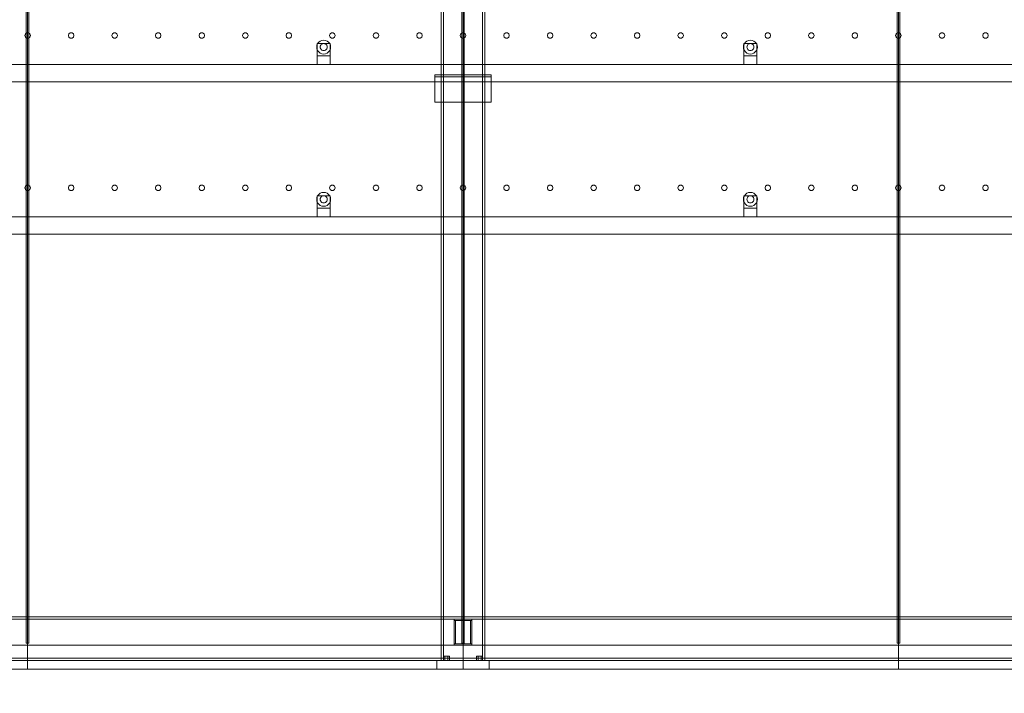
# Model space of a CAD drawing. Header units: millimetres. Extents: x -2233 to 61924, y -68080 to 6847.
# Tile 954 of 1022: x 51443 to 53704, y -55 to 1493. Entities that reach past the tile are written whole.
import ezdxf

# ---------------------------------------------------------------- set-up
doc = ezdxf.new("R2010")
doc.units = ezdxf.units.MM
for name, color, linetype, lineweight in [('COTAS_O', 1, 'Continuous', 0), ('COTAS_P', 1, 'Continuous', 0), ('lateral_secador', 7, 'Continuous', 0)]:
    doc.layers.add(name, color=color, linetype=linetype, lineweight=lineweight)
doc.dimstyles.new('R19_100', dxfattribs={"dimtxt": 250, "dimasz": 150, "dimexe": 150, "dimexo": 80, "dimgap": 100, "dimtad": 1, "dimtih": 1, "dimtoh": 1, "dimdsep": 46, "dimcen": 0.09, "dimadec": 0, "dimazin": 0, "dimtfac": 1, "dimtdec": 4, "dimtofl": 0, "dimtmove": 0, "dimatfit": 3, "dimfxl": 1, "dimtolj": 1, "dimtzin": 0, "dimarcsym": 0})

# ---------------------------------------------------------------- blocks, each defined once
blk = doc.blocks.new('DIM_R27_29')
at = {"layer": 'COTAS_O'}
for p, q in [((40461.1, 0), (40461.1, -900)), ((60461.1, 0), (60461.1, -900)), ((40461.1, -900), (40611.1, -855)), ((60461.1, -900), (60311.1, -855)), ((40461.1, -900), (60461.1, -900)), ((40461.1, -900), (40611.1, -945)), ((60461.1, -900), (60311.1, -945))]:
    blk.add_line(p, q, dxfattribs=at)
blk.add_text('20000 O', height=250, dxfattribs=at).set_placement((50461.1, -800))
blk = doc.blocks.new('DIM_R27_33')
at = {"layer": 'COTAS_P'}
for p, q in [((857.9, 0), (857.9, -2500)), ((61924.1, 0), (61924.1, -2500)), ((857.9, -2500), (1007.9, -2455)), ((61924.1, -2500), (61774.1, -2455)), ((857.9, -2500), (61924.1, -2500)), ((857.9, -2500), (1007.9, -2545)), ((61924.1, -2500), (61774.1, -2545))]:
    blk.add_line(p, q, dxfattribs=at)
blk.add_text('61066.24 P', height=250, dxfattribs=at).set_placement((31391, -2400))

msp = doc.modelspace()

# ---------------------------------------------------------------- linework, layer by layer
at = {"layer": 'lateral_secador'}
for p, q in [((51458.134, 2925), (51458.134, 60)), ((51461.134, 0), (51461.134, 2925)), ((51464.134, 60), (51464.134, 2925)), ((52411.134, 2925), (52411.134, 20)), ((52416.134, 20), (52416.134, 2925)), ((52458.134, 2925), (52458.134, 60)), ((52461.134, 0), (52461.134, 2925)), ((52464.134, 60), (52464.134, 2925)), ((52506.134, 2925), (52506.134, 20)), ((52511.134, 20), (52511.134, 2925)), ((53458.134, 2925), (53458.134, 60)), ((53461.134, 0), (53461.134, 2925)), ((53464.134, 60), (53464.134, 2925)), ((51455.997, 1460.082), (51454.784, 1456.35)), ((51454.784, 1456.35), (51455.997, 1452.618)), ((51459.172, 1462.389), (51455.997, 1460.082)), ((51455.997, 1452.618), (51459.172, 1450.311)), ((51463.096, 1462.389), (51459.172, 1462.389)), ((51459.172, 1450.311), (51463.096, 1450.311)), ((51466.271, 1460.082), (51463.096, 1462.389)), ((51463.096, 1450.311), (51466.271, 1452.618)), ((51467.484, 1456.35), (51466.271, 1460.082)), ((51466.271, 1452.618), (51467.484, 1456.35)), ((51555.997, 1460.082), (51554.784, 1456.35)), ((51554.784, 1456.35), (51555.997, 1452.618)), ((51559.172, 1462.389), (51555.997, 1460.082)), ((51555.997, 1452.618), (51559.172, 1450.311)), ((51563.096, 1462.389), (51559.172, 1462.389)), ((51559.172, 1450.311), (51563.096, 1450.311)), ((51566.271, 1460.082), (51563.096, 1462.389)), ((51563.096, 1450.311), (51566.271, 1452.618)), ((51567.484, 1456.35), (51566.271, 1460.082)), ((51566.271, 1452.618), (51567.484, 1456.35)), ((51655.997, 1460.082), (51654.784, 1456.35)), ((51654.784, 1456.35), (51655.997, 1452.618)), ((51659.172, 1462.389), (51655.997, 1460.082)), ((51655.997, 1452.618), (51659.172, 1450.311)), ((51663.096, 1462.389), (51659.172, 1462.389)), ((51659.172, 1450.311), (51663.096, 1450.311)), ((51666.271, 1460.082), (51663.096, 1462.389)), ((51663.096, 1450.311), (51666.271, 1452.618)), ((51667.484, 1456.35), (51666.271, 1460.082)), ((51666.271, 1452.618), (51667.484, 1456.35)), ((51755.997, 1460.082), (51754.784, 1456.35)), ((51754.784, 1456.35), (51755.997, 1452.618)), ((51759.172, 1462.389), (51755.997, 1460.082)), ((51755.997, 1452.618), (51759.172, 1450.311)), ((51763.096, 1462.389), (51759.172, 1462.389)), ((51759.172, 1450.311), (51763.096, 1450.311)), ((51766.271, 1460.082), (51763.096, 1462.389)), ((51763.096, 1450.311), (51766.271, 1452.618)), ((51767.484, 1456.35), (51766.271, 1460.082)), ((51766.271, 1452.618), (51767.484, 1456.35)), ((51855.997, 1460.082), (51854.784, 1456.35)), ((51854.784, 1456.35), (51855.997, 1452.618)), ((51859.172, 1462.389), (51855.997, 1460.082)), ((51855.997, 1452.618), (51859.172, 1450.311)), ((51863.096, 1462.389), (51859.172, 1462.389)), ((51859.172, 1450.311), (51863.096, 1450.311)), ((51866.271, 1460.082), (51863.096, 1462.389)), ((51863.096, 1450.311), (51866.271, 1452.618)), ((51867.484, 1456.35), (51866.271, 1460.082)), ((51866.271, 1452.618), (51867.484, 1456.35)), ((51955.997, 1460.082), (51954.784, 1456.35)), ((51954.784, 1456.35), (51955.997, 1452.618)), ((51959.172, 1462.389), (51955.997, 1460.082)), ((51955.997, 1452.618), (51959.172, 1450.311)), ((51963.096, 1462.389), (51959.172, 1462.389)), ((51959.172, 1450.311), (51963.096, 1450.311)), ((51966.271, 1460.082), (51963.096, 1462.389)), ((51963.096, 1450.311), (51966.271, 1452.618)), ((51967.484, 1456.35), (51966.271, 1460.082)), ((51966.271, 1452.618), (51967.484, 1456.35)), ((52055.997, 1460.082), (52054.784, 1456.35)), ((52054.784, 1456.35), (52055.997, 1452.618)), ((52059.172, 1462.389), (52055.997, 1460.082)), ((52055.997, 1452.618), (52059.172, 1450.311)), ((52063.096, 1462.389), (52059.172, 1462.389)), ((52059.172, 1450.311), (52063.096, 1450.311)), ((52066.271, 1460.082), (52063.096, 1462.389)), ((52063.096, 1450.311), (52066.271, 1452.618)), ((52067.484, 1456.35), (52066.271, 1460.082)), ((52066.271, 1452.618), (52067.484, 1456.35)), ((52155.997, 1460.082), (52154.784, 1456.35)), ((52154.784, 1456.35), (52155.997, 1452.618)), ((52159.172, 1462.389), (52155.997, 1460.082)), ((52155.997, 1452.618), (52159.172, 1450.311)), ((52163.096, 1462.389), (52159.172, 1462.389)), ((52159.172, 1450.311), (52163.096, 1450.311)), ((52166.271, 1460.082), (52163.096, 1462.389)), ((52163.096, 1450.311), (52166.271, 1452.618)), ((52167.484, 1456.35), (52166.271, 1460.082)), ((52166.271, 1452.618), (52167.484, 1456.35)), ((52255.997, 1460.082), (52254.784, 1456.35)), ((52254.784, 1456.35), (52255.997, 1452.618)), ((52259.172, 1462.389), (52255.997, 1460.082)), ((52255.997, 1452.618), (52259.172, 1450.311)), ((52263.096, 1462.389), (52259.172, 1462.389)), ((52259.172, 1450.311), (52263.096, 1450.311)), ((52266.271, 1460.082), (52263.096, 1462.389)), ((52263.096, 1450.311), (52266.271, 1452.618)), ((52267.484, 1456.35), (52266.271, 1460.082)), ((52266.271, 1452.618), (52267.484, 1456.35)), ((52355.997, 1460.082), (52354.784, 1456.35)), ((52354.784, 1456.35), (52355.997, 1452.618)), ((52359.172, 1462.389), (52355.997, 1460.082)), ((52355.997, 1452.618), (52359.172, 1450.311)), ((52363.096, 1462.389), (52359.172, 1462.389)), ((52359.172, 1450.311), (52363.096, 1450.311)), ((52366.271, 1460.082), (52363.096, 1462.389)), ((52363.096, 1450.311), (52366.271, 1452.618)), ((52367.484, 1456.35), (52366.271, 1460.082)), ((52366.271, 1452.618), (52367.484, 1456.35)), ((52455.997, 1460.082), (52454.784, 1456.35)), ((52454.784, 1456.35), (52455.997, 1452.618)), ((52459.172, 1462.389), (52455.997, 1460.082)), ((52455.997, 1452.618), (52459.172, 1450.311)), ((52463.096, 1462.389), (52459.172, 1462.389)), ((52459.172, 1450.311), (52463.096, 1450.311)), ((52466.271, 1460.082), (52463.096, 1462.389)), ((52463.096, 1450.311), (52466.271, 1452.618)), ((52467.484, 1456.35), (52466.271, 1460.082)), ((52466.271, 1452.618), (52467.484, 1456.35)), ((52555.997, 1460.082), (52554.784, 1456.35)), ((52554.784, 1456.35), (52555.997, 1452.618)), ((52559.172, 1462.389), (52555.997, 1460.082)), ((52555.997, 1452.618), (52559.172, 1450.311)), ((52563.096, 1462.389), (52559.172, 1462.389)), ((52559.172, 1450.311), (52563.096, 1450.311)), ((52566.271, 1460.082), (52563.096, 1462.389)), ((52563.096, 1450.311), (52566.271, 1452.618)), ((52567.484, 1456.35), (52566.271, 1460.082)), ((52566.271, 1452.618), (52567.484, 1456.35)), ((52655.997, 1460.082), (52654.784, 1456.35)), ((52654.784, 1456.35), (52655.997, 1452.618)), ((52659.172, 1462.389), (52655.997, 1460.082)), ((52655.997, 1452.618), (52659.172, 1450.311)), ((52663.096, 1462.389), (52659.172, 1462.389)), ((52659.172, 1450.311), (52663.096, 1450.311)), ((52666.271, 1460.082), (52663.096, 1462.389)), ((52663.096, 1450.311), (52666.271, 1452.618)), ((52667.484, 1456.35), (52666.271, 1460.082)), ((52666.271, 1452.618), (52667.484, 1456.35)), ((52755.997, 1460.082), (52754.784, 1456.35)), ((52754.784, 1456.35), (52755.997, 1452.618)), ((52759.172, 1462.389), (52755.997, 1460.082)), ((52755.997, 1452.618), (52759.172, 1450.311)), ((52763.096, 1462.389), (52759.172, 1462.389)), ((52759.172, 1450.311), (52763.096, 1450.311)), ((52766.271, 1460.082), (52763.096, 1462.389)), ((52763.096, 1450.311), (52766.271, 1452.618)), ((52767.484, 1456.35), (52766.271, 1460.082)), ((52766.271, 1452.618), (52767.484, 1456.35)), ((52855.997, 1460.082), (52854.784, 1456.35)), ((52854.784, 1456.35), (52855.997, 1452.618)), ((52859.172, 1462.389), (52855.997, 1460.082)), ((52855.997, 1452.618), (52859.172, 1450.311)), ((52863.096, 1462.389), (52859.172, 1462.389)), ((52859.172, 1450.311), (52863.096, 1450.311)), ((52866.271, 1460.082), (52863.096, 1462.389)), ((52863.096, 1450.311), (52866.271, 1452.618)), ((52867.484, 1456.35), (52866.271, 1460.082)), ((52866.271, 1452.618), (52867.484, 1456.35)), ((52955.997, 1460.082), (52954.784, 1456.35)), ((52954.784, 1456.35), (52955.997, 1452.618)), ((52959.172, 1462.389), (52955.997, 1460.082)), ((52955.997, 1452.618), (52959.172, 1450.311)), ((52963.096, 1462.389), (52959.172, 1462.389)), ((52959.172, 1450.311), (52963.096, 1450.311)), ((52966.271, 1460.082), (52963.096, 1462.389)), ((52963.096, 1450.311), (52966.271, 1452.618)), ((52967.484, 1456.35), (52966.271, 1460.082)), ((52966.271, 1452.618), (52967.484, 1456.35)), ((53055.997, 1460.082), (53054.784, 1456.35)), ((53054.784, 1456.35), (53055.997, 1452.618)), ((53059.172, 1462.389), (53055.997, 1460.082)), ((53055.997, 1452.618), (53059.172, 1450.311)), ((53063.096, 1462.389), (53059.172, 1462.389)), ((53059.172, 1450.311), (53063.096, 1450.311)), ((53066.271, 1460.082), (53063.096, 1462.389)), ((53063.096, 1450.311), (53066.271, 1452.618)), ((53067.484, 1456.35), (53066.271, 1460.082)), ((53066.271, 1452.618), (53067.484, 1456.35)), ((53155.997, 1460.082), (53154.784, 1456.35)), ((53154.784, 1456.35), (53155.997, 1452.618)), ((53159.172, 1462.389), (53155.997, 1460.082)), ((53155.997, 1452.618), (53159.172, 1450.311)), ((53163.096, 1462.389), (53159.172, 1462.389)), ((53159.172, 1450.311), (53163.096, 1450.311)), ((53166.271, 1460.082), (53163.096, 1462.389)), ((53163.096, 1450.311), (53166.271, 1452.618)), ((53167.484, 1456.35), (53166.271, 1460.082)), ((53166.271, 1452.618), (53167.484, 1456.35)), ((53255.997, 1460.082), (53254.784, 1456.35)), ((53254.784, 1456.35), (53255.997, 1452.618)), ((53259.172, 1462.389), (53255.997, 1460.082)), ((53255.997, 1452.618), (53259.172, 1450.311)), ((53263.096, 1462.389), (53259.172, 1462.389)), ((53259.172, 1450.311), (53263.096, 1450.311)), ((53266.271, 1460.082), (53263.096, 1462.389)), ((53263.096, 1450.311), (53266.271, 1452.618)), ((53267.484, 1456.35), (53266.271, 1460.082)), ((53266.271, 1452.618), (53267.484, 1456.35)), ((53355.997, 1460.082), (53354.784, 1456.35)), ((53354.784, 1456.35), (53355.997, 1452.618)), ((53359.172, 1462.389), (53355.997, 1460.082)), ((53355.997, 1452.618), (53359.172, 1450.311)), ((53363.096, 1462.389), (53359.172, 1462.389)), ((53359.172, 1450.311), (53363.096, 1450.311)), ((53366.271, 1460.082), (53363.096, 1462.389)), ((53363.096, 1450.311), (53366.271, 1452.618)), ((53367.484, 1456.35), (53366.271, 1460.082)), ((53366.271, 1452.618), (53367.484, 1456.35)), ((53455.997, 1460.082), (53454.784, 1456.35)), ((53454.784, 1456.35), (53455.997, 1452.618)), ((53459.172, 1462.389), (53455.997, 1460.082)), ((53455.997, 1452.618), (53459.172, 1450.311)), ((53463.096, 1462.389), (53459.172, 1462.389)), ((53459.172, 1450.311), (53463.096, 1450.311)), ((53466.271, 1460.082), (53463.096, 1462.389)), ((53463.096, 1450.311), (53466.271, 1452.618)), ((53467.484, 1456.35), (53466.271, 1460.082)), ((53466.271, 1452.618), (53467.484, 1456.35)), ((53555.997, 1460.082), (53554.784, 1456.35)), ((53554.784, 1456.35), (53555.997, 1452.618)), ((53559.172, 1462.389), (53555.997, 1460.082)), ((53555.997, 1452.618), (53559.172, 1450.311)), ((53563.096, 1462.389), (53559.172, 1462.389)), ((53559.172, 1450.311), (53563.096, 1450.311)), ((53566.271, 1460.082), (53563.096, 1462.389)), ((53563.096, 1450.311), (53566.271, 1452.618)), ((53567.484, 1456.35), (53566.271, 1460.082)), ((53566.271, 1452.618), (53567.484, 1456.35)), ((53655.997, 1460.082), (53654.784, 1456.35)), ((53654.784, 1456.35), (53655.997, 1452.618)), ((53659.172, 1462.389), (53655.997, 1460.082)), ((53655.997, 1452.618), (53659.172, 1450.311)), ((53663.096, 1462.389), (53659.172, 1462.389)), ((53659.172, 1450.311), (53663.096, 1450.311)), ((53666.271, 1460.082), (53663.096, 1462.389)), ((53663.096, 1450.311), (53666.271, 1452.618)), ((53667.484, 1456.35), (53666.271, 1460.082)), ((53666.271, 1452.618), (53667.484, 1456.35)), ((52125.679, 1434.141), (52125.134, 1430)), ((52125.134, 1430), (52125.679, 1425.859)), ((52127.277, 1438), (52125.679, 1434.141)), ((52125.679, 1425.859), (52127.277, 1422)), ((52126.134, 1438), (52156.134, 1438)), ((52126.134, 1438), (52126.134, 1410)), ((52129.82, 1441.314), (52127.277, 1438)), ((52133.134, 1443.856), (52129.82, 1441.314)), ((52136.993, 1445.455), (52133.134, 1443.856)), ((52133.406, 1432.071), (52133.134, 1430)), ((52133.134, 1430), (52133.406, 1427.929)), ((52134.206, 1434), (52133.406, 1432.071)), ((52133.406, 1427.929), (52134.206, 1426)), ((52135.477, 1435.657), (52134.206, 1434)), ((52134.206, 1426), (52135.477, 1424.343)), ((52137.134, 1436.928), (52135.477, 1435.657)), ((52141.134, 1446), (52136.993, 1445.455)), ((52139.063, 1437.727), (52137.134, 1436.928)), ((52141.134, 1438), (52139.063, 1437.727)), ((52145.275, 1445.455), (52141.134, 1446)), ((52143.204, 1437.727), (52141.134, 1438)), ((52145.134, 1436.928), (52143.204, 1437.727)), ((52146.791, 1435.657), (52145.134, 1436.928)), ((52149.134, 1443.856), (52145.275, 1445.455)), ((52148.062, 1434), (52146.791, 1435.657)), ((52146.791, 1424.343), (52148.062, 1426)), ((52148.861, 1432.071), (52148.062, 1434)), ((52148.062, 1426), (52148.861, 1427.929)), ((52149.134, 1430), (52148.861, 1432.071)), ((52148.861, 1427.929), (52149.134, 1430)), ((52152.448, 1441.314), (52149.134, 1443.856)), ((52154.99, 1438), (52152.448, 1441.314)), ((52156.589, 1434.141), (52154.99, 1438)), ((52154.99, 1422), (52156.589, 1425.859)), ((52156.134, 1410), (52156.134, 1438)), ((52157.134, 1430), (52156.589, 1434.141)), ((52156.589, 1425.859), (52157.134, 1430)), ((53105.679, 1434.141), (53105.134, 1430)), ((53105.134, 1430), (53105.679, 1425.859)), ((53107.277, 1438), (53105.679, 1434.141)), ((53105.679, 1425.859), (53107.277, 1422)), ((53106.134, 1438), (53136.134, 1438)), ((53106.134, 1438), (53106.134, 1410)), ((53109.82, 1441.314), (53107.277, 1438)), ((53113.134, 1443.856), (53109.82, 1441.314)), ((53116.993, 1445.455), (53113.134, 1443.856)), ((53113.406, 1432.071), (53113.134, 1430)), ((53113.134, 1430), (53113.406, 1427.929)), ((53114.206, 1434), (53113.406, 1432.071)), ((53113.406, 1427.929), (53114.206, 1426)), ((53115.477, 1435.657), (53114.206, 1434)), ((53114.206, 1426), (53115.477, 1424.343)), ((53117.134, 1436.928), (53115.477, 1435.657)), ((53121.134, 1446), (53116.993, 1445.455)), ((53119.063, 1437.727), (53117.134, 1436.928)), ((53121.134, 1438), (53119.063, 1437.727)), ((53125.275, 1445.455), (53121.134, 1446)), ((53123.204, 1437.727), (53121.134, 1438)), ((53125.134, 1436.928), (53123.204, 1437.727)), ((53126.791, 1435.657), (53125.134, 1436.928)), ((53129.134, 1443.856), (53125.275, 1445.455)), ((53128.062, 1434), (53126.791, 1435.657)), ((53126.791, 1424.343), (53128.062, 1426)), ((53128.861, 1432.071), (53128.062, 1434)), ((53128.062, 1426), (53128.861, 1427.929)), ((53129.134, 1430), (53128.861, 1432.071)), ((53128.861, 1427.929), (53129.134, 1430)), ((53132.448, 1441.314), (53129.134, 1443.856)), ((53134.99, 1438), (53132.448, 1441.314)), ((53136.589, 1434.141), (53134.99, 1438)), ((53134.99, 1422), (53136.589, 1425.859)), ((53136.134, 1410), (53136.134, 1438)), ((53137.134, 1430), (53136.589, 1434.141)), ((53136.589, 1425.859), (53137.134, 1430)), ((52126.134, 1410), (52156.134, 1410)), ((52126.134, 1410), (52126.134, 1390)), ((52127.277, 1422), (52129.82, 1418.686)), ((52129.82, 1418.686), (52133.134, 1416.144)), ((52133.134, 1416.144), (52136.993, 1414.545)), ((52135.477, 1424.343), (52137.134, 1423.072)), ((52136.993, 1414.545), (52141.134, 1414)), ((52137.134, 1423.072), (52139.063, 1422.273)), ((52139.063, 1422.273), (52141.134, 1422)), ((52141.134, 1422), (52143.204, 1422.273)), ((52141.134, 1414), (52145.275, 1414.545)), ((52143.204, 1422.273), (52145.134, 1423.072)), ((52145.134, 1423.072), (52146.791, 1424.343)), ((52145.275, 1414.545), (52149.134, 1416.144)), ((52149.134, 1416.144), (52152.448, 1418.686)), ((52152.448, 1418.686), (52154.99, 1422)), ((52156.134, 1390), (52156.134, 1410)), ((53106.134, 1410), (53136.134, 1410)), ((53106.134, 1410), (53106.134, 1390)), ((53107.277, 1422), (53109.82, 1418.686)), ((53109.82, 1418.686), (53113.134, 1416.144)), ((53113.134, 1416.144), (53116.993, 1414.545)), ((53115.477, 1424.343), (53117.134, 1423.072)), ((53116.993, 1414.545), (53121.134, 1414)), ((53117.134, 1423.072), (53119.063, 1422.273)), ((53119.063, 1422.273), (53121.134, 1422)), ((53121.134, 1422), (53123.204, 1422.273)), ((53121.134, 1414), (53125.275, 1414.545)), ((53123.204, 1422.273), (53125.134, 1423.072)), ((53125.134, 1423.072), (53126.791, 1424.343)), ((53125.275, 1414.545), (53129.134, 1416.144)), ((53129.134, 1416.144), (53132.448, 1418.686)), ((53132.448, 1418.686), (53134.99, 1422)), ((53136.134, 1390), (53136.134, 1410)), ((40811.134, 1390), (60111.134, 1390)), ((52126.134, 1390), (52156.134, 1390)), ((53106.134, 1390), (53136.134, 1390)), ((52396.134, 1366.5), (52526.134, 1366.5)), ((52396.134, 1366.5), (52396.134, 1303.5)), ((52396.134, 1366.5), (52396.134, 1361.5)), ((52396.134, 1361.5), (52526.134, 1361.5)), ((52526.134, 1303.5), (52526.134, 1366.5)), ((52526.134, 1361.5), (52526.134, 1366.5)), ((40811.134, 1350), (60111.134, 1350)), ((52396.134, 1303.5), (52526.134, 1303.5)), ((51455.997, 1110.082), (51454.784, 1106.35)), ((51459.172, 1112.389), (51455.997, 1110.082)), ((51463.096, 1112.389), (51459.172, 1112.389)), ((51466.271, 1110.082), (51463.096, 1112.389)), ((51467.484, 1106.35), (51466.271, 1110.082)), ((51555.997, 1110.082), (51554.784, 1106.35)), ((51559.172, 1112.389), (51555.997, 1110.082)), ((51563.096, 1112.389), (51559.172, 1112.389)), ((51566.271, 1110.082), (51563.096, 1112.389)), ((51567.484, 1106.35), (51566.271, 1110.082)), ((51655.997, 1110.082), (51654.784, 1106.35)), ((51659.172, 1112.389), (51655.997, 1110.082)), ((51663.096, 1112.389), (51659.172, 1112.389)), ((51666.271, 1110.082), (51663.096, 1112.389)), ((51667.484, 1106.35), (51666.271, 1110.082)), ((51755.997, 1110.082), (51754.784, 1106.35)), ((51759.172, 1112.389), (51755.997, 1110.082)), ((51763.096, 1112.389), (51759.172, 1112.389)), ((51766.271, 1110.082), (51763.096, 1112.389)), ((51767.484, 1106.35), (51766.271, 1110.082)), ((51855.997, 1110.082), (51854.784, 1106.35)), ((51859.172, 1112.389), (51855.997, 1110.082)), ((51863.096, 1112.389), (51859.172, 1112.389)), ((51866.271, 1110.082), (51863.096, 1112.389)), ((51867.484, 1106.35), (51866.271, 1110.082)), ((51955.997, 1110.082), (51954.784, 1106.35)), ((51959.172, 1112.389), (51955.997, 1110.082)), ((51963.096, 1112.389), (51959.172, 1112.389)), ((51966.271, 1110.082), (51963.096, 1112.389)), ((51967.484, 1106.35), (51966.271, 1110.082)), ((52055.997, 1110.082), (52054.784, 1106.35)), ((52059.172, 1112.389), (52055.997, 1110.082)), ((52063.096, 1112.389), (52059.172, 1112.389)), ((52066.271, 1110.082), (52063.096, 1112.389)), ((52067.484, 1106.35), (52066.271, 1110.082)), ((52155.997, 1110.082), (52154.784, 1106.35)), ((52159.172, 1112.389), (52155.997, 1110.082)), ((52163.096, 1112.389), (52159.172, 1112.389)), ((52166.271, 1110.082), (52163.096, 1112.389)), ((52167.484, 1106.35), (52166.271, 1110.082)), ((52255.997, 1110.082), (52254.784, 1106.35)), ((52259.172, 1112.389), (52255.997, 1110.082)), ((52263.096, 1112.389), (52259.172, 1112.389)), ((52266.271, 1110.082), (52263.096, 1112.389)), ((52267.484, 1106.35), (52266.271, 1110.082)), ((52355.997, 1110.082), (52354.784, 1106.35)), ((52359.172, 1112.389), (52355.997, 1110.082)), ((52363.096, 1112.389), (52359.172, 1112.389)), ((52366.271, 1110.082), (52363.096, 1112.389)), ((52367.484, 1106.35), (52366.271, 1110.082)), ((52455.997, 1110.082), (52454.784, 1106.35)), ((52459.172, 1112.389), (52455.997, 1110.082)), ((52463.096, 1112.389), (52459.172, 1112.389)), ((52466.271, 1110.082), (52463.096, 1112.389)), ((52467.484, 1106.35), (52466.271, 1110.082)), ((52555.997, 1110.082), (52554.784, 1106.35)), ((52559.172, 1112.389), (52555.997, 1110.082)), ((52563.096, 1112.389), (52559.172, 1112.389)), ((52566.271, 1110.082), (52563.096, 1112.389)), ((52567.484, 1106.35), (52566.271, 1110.082)), ((52655.997, 1110.082), (52654.784, 1106.35)), ((52659.172, 1112.389), (52655.997, 1110.082)), ((52663.096, 1112.389), (52659.172, 1112.389)), ((52666.271, 1110.082), (52663.096, 1112.389)), ((52667.484, 1106.35), (52666.271, 1110.082)), ((52755.997, 1110.082), (52754.784, 1106.35)), ((52759.172, 1112.389), (52755.997, 1110.082)), ((52763.096, 1112.389), (52759.172, 1112.389)), ((52766.271, 1110.082), (52763.096, 1112.389)), ((52767.484, 1106.35), (52766.271, 1110.082)), ((52855.997, 1110.082), (52854.784, 1106.35)), ((52859.172, 1112.389), (52855.997, 1110.082)), ((52863.096, 1112.389), (52859.172, 1112.389)), ((52866.271, 1110.082), (52863.096, 1112.389)), ((52867.484, 1106.35), (52866.271, 1110.082)), ((52955.997, 1110.082), (52954.784, 1106.35)), ((52959.172, 1112.389), (52955.997, 1110.082)), ((52963.096, 1112.389), (52959.172, 1112.389)), ((52966.271, 1110.082), (52963.096, 1112.389)), ((52967.484, 1106.35), (52966.271, 1110.082)), ((53055.997, 1110.082), (53054.784, 1106.35)), ((53059.172, 1112.389), (53055.997, 1110.082)), ((53063.096, 1112.389), (53059.172, 1112.389)), ((53066.271, 1110.082), (53063.096, 1112.389)), ((53067.484, 1106.35), (53066.271, 1110.082)), ((53155.997, 1110.082), (53154.784, 1106.35)), ((53159.172, 1112.389), (53155.997, 1110.082)), ((53163.096, 1112.389), (53159.172, 1112.389)), ((53166.271, 1110.082), (53163.096, 1112.389)), ((53167.484, 1106.35), (53166.271, 1110.082)), ((53255.997, 1110.082), (53254.784, 1106.35)), ((53259.172, 1112.389), (53255.997, 1110.082)), ((53263.096, 1112.389), (53259.172, 1112.389)), ((53266.271, 1110.082), (53263.096, 1112.389)), ((53267.484, 1106.35), (53266.271, 1110.082)), ((53355.997, 1110.082), (53354.784, 1106.35)), ((53359.172, 1112.389), (53355.997, 1110.082)), ((53363.096, 1112.389), (53359.172, 1112.389)), ((53366.271, 1110.082), (53363.096, 1112.389)), ((53367.484, 1106.35), (53366.271, 1110.082)), ((53455.997, 1110.082), (53454.784, 1106.35)), ((53459.172, 1112.389), (53455.997, 1110.082)), ((53463.096, 1112.389), (53459.172, 1112.389)), ((53466.271, 1110.082), (53463.096, 1112.389)), ((53467.484, 1106.35), (53466.271, 1110.082)), ((53555.997, 1110.082), (53554.784, 1106.35)), ((53559.172, 1112.389), (53555.997, 1110.082)), ((53563.096, 1112.389), (53559.172, 1112.389)), ((53566.271, 1110.082), (53563.096, 1112.389)), ((53567.484, 1106.35), (53566.271, 1110.082)), ((53655.997, 1110.082), (53654.784, 1106.35)), ((53659.172, 1112.389), (53655.997, 1110.082)), ((53663.096, 1112.389), (53659.172, 1112.389)), ((53666.271, 1110.082), (53663.096, 1112.389)), ((53667.484, 1106.35), (53666.271, 1110.082)), ((51454.784, 1106.35), (51455.997, 1102.618)), ((51455.997, 1102.618), (51459.172, 1100.311)), ((51459.172, 1100.311), (51463.096, 1100.311)), ((51463.096, 1100.311), (51466.271, 1102.618)), ((51466.271, 1102.618), (51467.484, 1106.35)), ((51554.784, 1106.35), (51555.997, 1102.618)), ((51555.997, 1102.618), (51559.172, 1100.311)), ((51559.172, 1100.311), (51563.096, 1100.311)), ((51563.096, 1100.311), (51566.271, 1102.618)), ((51566.271, 1102.618), (51567.484, 1106.35)), ((51654.784, 1106.35), (51655.997, 1102.618)), ((51655.997, 1102.618), (51659.172, 1100.311)), ((51659.172, 1100.311), (51663.096, 1100.311)), ((51663.096, 1100.311), (51666.271, 1102.618)), ((51666.271, 1102.618), (51667.484, 1106.35)), ((51754.784, 1106.35), (51755.997, 1102.618)), ((51755.997, 1102.618), (51759.172, 1100.311)), ((51759.172, 1100.311), (51763.096, 1100.311)), ((51763.096, 1100.311), (51766.271, 1102.618)), ((51766.271, 1102.618), (51767.484, 1106.35)), ((51854.784, 1106.35), (51855.997, 1102.618)), ((51855.997, 1102.618), (51859.172, 1100.311)), ((51859.172, 1100.311), (51863.096, 1100.311)), ((51863.096, 1100.311), (51866.271, 1102.618)), ((51866.271, 1102.618), (51867.484, 1106.35)), ((51954.784, 1106.35), (51955.997, 1102.618)), ((51955.997, 1102.618), (51959.172, 1100.311)), ((51959.172, 1100.311), (51963.096, 1100.311)), ((51963.096, 1100.311), (51966.271, 1102.618)), ((51966.271, 1102.618), (51967.484, 1106.35)), ((52054.784, 1106.35), (52055.997, 1102.618)), ((52055.997, 1102.618), (52059.172, 1100.311)), ((52059.172, 1100.311), (52063.096, 1100.311)), ((52063.096, 1100.311), (52066.271, 1102.618)), ((52066.271, 1102.618), (52067.484, 1106.35)), ((52127.277, 1088), (52125.679, 1084.141)), ((52126.134, 1088), (52156.134, 1088)), ((52126.134, 1088), (52126.134, 1060)), ((52129.82, 1091.314), (52127.277, 1088)), ((52133.134, 1093.856), (52129.82, 1091.314)), ((52136.993, 1095.455), (52133.134, 1093.856)), ((52135.477, 1085.657), (52134.206, 1084)), ((52137.134, 1086.928), (52135.477, 1085.657)), ((52141.134, 1096), (52136.993, 1095.455)), ((52139.063, 1087.727), (52137.134, 1086.928)), ((52141.134, 1088), (52139.063, 1087.727)), ((52145.275, 1095.455), (52141.134, 1096)), ((52143.204, 1087.727), (52141.134, 1088)), ((52145.134, 1086.928), (52143.204, 1087.727)), ((52146.791, 1085.657), (52145.134, 1086.928)), ((52149.134, 1093.856), (52145.275, 1095.455)), ((52148.062, 1084), (52146.791, 1085.657)), ((52152.448, 1091.314), (52149.134, 1093.856)), ((52154.99, 1088), (52152.448, 1091.314)), ((52154.784, 1106.35), (52155.997, 1102.618)), ((52156.589, 1084.141), (52154.99, 1088)), ((52155.997, 1102.618), (52159.172, 1100.311)), ((52156.134, 1060), (52156.134, 1088)), ((52159.172, 1100.311), (52163.096, 1100.311)), ((52163.096, 1100.311), (52166.271, 1102.618)), ((52166.271, 1102.618), (52167.484, 1106.35)), ((52254.784, 1106.35), (52255.997, 1102.618)), ((52255.997, 1102.618), (52259.172, 1100.311)), ((52259.172, 1100.311), (52263.096, 1100.311)), ((52263.096, 1100.311), (52266.271, 1102.618)), ((52266.271, 1102.618), (52267.484, 1106.35)), ((52354.784, 1106.35), (52355.997, 1102.618)), ((52355.997, 1102.618), (52359.172, 1100.311)), ((52359.172, 1100.311), (52363.096, 1100.311)), ((52363.096, 1100.311), (52366.271, 1102.618)), ((52366.271, 1102.618), (52367.484, 1106.35)), ((52454.784, 1106.35), (52455.997, 1102.618)), ((52455.997, 1102.618), (52459.172, 1100.311)), ((52459.172, 1100.311), (52463.096, 1100.311)), ((52463.096, 1100.311), (52466.271, 1102.618)), ((52466.271, 1102.618), (52467.484, 1106.35)), ((52554.784, 1106.35), (52555.997, 1102.618)), ((52555.997, 1102.618), (52559.172, 1100.311)), ((52559.172, 1100.311), (52563.096, 1100.311)), ((52563.096, 1100.311), (52566.271, 1102.618)), ((52566.271, 1102.618), (52567.484, 1106.35)), ((52654.784, 1106.35), (52655.997, 1102.618)), ((52655.997, 1102.618), (52659.172, 1100.311)), ((52659.172, 1100.311), (52663.096, 1100.311)), ((52663.096, 1100.311), (52666.271, 1102.618)), ((52666.271, 1102.618), (52667.484, 1106.35)), ((52754.784, 1106.35), (52755.997, 1102.618)), ((52755.997, 1102.618), (52759.172, 1100.311)), ((52759.172, 1100.311), (52763.096, 1100.311)), ((52763.096, 1100.311), (52766.271, 1102.618)), ((52766.271, 1102.618), (52767.484, 1106.35)), ((52854.784, 1106.35), (52855.997, 1102.618)), ((52855.997, 1102.618), (52859.172, 1100.311)), ((52859.172, 1100.311), (52863.096, 1100.311)), ((52863.096, 1100.311), (52866.271, 1102.618)), ((52866.271, 1102.618), (52867.484, 1106.35)), ((52954.784, 1106.35), (52955.997, 1102.618)), ((52955.997, 1102.618), (52959.172, 1100.311)), ((52959.172, 1100.311), (52963.096, 1100.311)), ((52963.096, 1100.311), (52966.271, 1102.618)), ((52966.271, 1102.618), (52967.484, 1106.35)), ((53054.784, 1106.35), (53055.997, 1102.618)), ((53055.997, 1102.618), (53059.172, 1100.311)), ((53059.172, 1100.311), (53063.096, 1100.311)), ((53063.096, 1100.311), (53066.271, 1102.618)), ((53066.271, 1102.618), (53067.484, 1106.35)), ((53107.277, 1088), (53105.679, 1084.141)), ((53106.134, 1088), (53136.134, 1088)), ((53106.134, 1088), (53106.134, 1060)), ((53109.82, 1091.314), (53107.277, 1088)), ((53113.134, 1093.856), (53109.82, 1091.314)), ((53116.993, 1095.455), (53113.134, 1093.856)), ((53115.477, 1085.657), (53114.206, 1084)), ((53117.134, 1086.928), (53115.477, 1085.657)), ((53121.134, 1096), (53116.993, 1095.455)), ((53119.063, 1087.727), (53117.134, 1086.928)), ((53121.134, 1088), (53119.063, 1087.727)), ((53125.275, 1095.455), (53121.134, 1096)), ((53123.204, 1087.727), (53121.134, 1088)), ((53125.134, 1086.928), (53123.204, 1087.727)), ((53126.791, 1085.657), (53125.134, 1086.928)), ((53129.134, 1093.856), (53125.275, 1095.455)), ((53128.062, 1084), (53126.791, 1085.657)), ((53132.448, 1091.314), (53129.134, 1093.856)), ((53134.99, 1088), (53132.448, 1091.314)), ((53136.589, 1084.141), (53134.99, 1088)), ((53136.134, 1060), (53136.134, 1088)), ((53154.784, 1106.35), (53155.997, 1102.618)), ((53155.997, 1102.618), (53159.172, 1100.311)), ((53159.172, 1100.311), (53163.096, 1100.311)), ((53163.096, 1100.311), (53166.271, 1102.618)), ((53166.271, 1102.618), (53167.484, 1106.35)), ((53254.784, 1106.35), (53255.997, 1102.618)), ((53255.997, 1102.618), (53259.172, 1100.311)), ((53259.172, 1100.311), (53263.096, 1100.311)), ((53263.096, 1100.311), (53266.271, 1102.618)), ((53266.271, 1102.618), (53267.484, 1106.35)), ((53354.784, 1106.35), (53355.997, 1102.618)), ((53355.997, 1102.618), (53359.172, 1100.311)), ((53359.172, 1100.311), (53363.096, 1100.311)), ((53363.096, 1100.311), (53366.271, 1102.618)), ((53366.271, 1102.618), (53367.484, 1106.35)), ((53454.784, 1106.35), (53455.997, 1102.618)), ((53455.997, 1102.618), (53459.172, 1100.311)), ((53459.172, 1100.311), (53463.096, 1100.311)), ((53463.096, 1100.311), (53466.271, 1102.618)), ((53466.271, 1102.618), (53467.484, 1106.35)), ((53554.784, 1106.35), (53555.997, 1102.618)), ((53555.997, 1102.618), (53559.172, 1100.311)), ((53559.172, 1100.311), (53563.096, 1100.311)), ((53563.096, 1100.311), (53566.271, 1102.618)), ((53566.271, 1102.618), (53567.484, 1106.35)), ((53654.784, 1106.35), (53655.997, 1102.618)), ((53655.997, 1102.618), (53659.172, 1100.311)), ((53659.172, 1100.311), (53663.096, 1100.311)), ((53663.096, 1100.311), (53666.271, 1102.618)), ((53666.271, 1102.618), (53667.484, 1106.35)), ((52125.679, 1084.141), (52125.134, 1080)), ((52125.134, 1080), (52125.679, 1075.859)), ((52125.679, 1075.859), (52127.277, 1072)), ((52127.277, 1072), (52129.82, 1068.686)), ((52129.82, 1068.686), (52133.134, 1066.144)), ((52133.406, 1082.071), (52133.134, 1080)), ((52133.134, 1080), (52133.406, 1077.929)), ((52133.134, 1066.144), (52136.993, 1064.545)), ((52134.206, 1084), (52133.406, 1082.071)), ((52133.406, 1077.929), (52134.206, 1076)), ((52134.206, 1076), (52135.477, 1074.343)), ((52135.477, 1074.343), (52137.134, 1073.072)), ((52136.993, 1064.545), (52141.134, 1064)), ((52137.134, 1073.072), (52139.063, 1072.273)), ((52139.063, 1072.273), (52141.134, 1072)), ((52141.134, 1072), (52143.204, 1072.273)), ((52141.134, 1064), (52145.275, 1064.545)), ((52143.204, 1072.273), (52145.134, 1073.072)), ((52145.134, 1073.072), (52146.791, 1074.343)), ((52145.275, 1064.545), (52149.134, 1066.144)), ((52146.791, 1074.343), (52148.062, 1076)), ((52148.861, 1082.071), (52148.062, 1084)), ((52148.062, 1076), (52148.861, 1077.929)), ((52149.134, 1080), (52148.861, 1082.071)), ((52148.861, 1077.929), (52149.134, 1080)), ((52149.134, 1066.144), (52152.448, 1068.686)), ((52152.448, 1068.686), (52154.99, 1072)), ((52154.99, 1072), (52156.589, 1075.859)), ((52157.134, 1080), (52156.589, 1084.141)), ((52156.589, 1075.859), (52157.134, 1080)), ((53105.679, 1084.141), (53105.134, 1080)), ((53105.134, 1080), (53105.679, 1075.859)), ((53105.679, 1075.859), (53107.277, 1072)), ((53107.277, 1072), (53109.82, 1068.686)), ((53109.82, 1068.686), (53113.134, 1066.144)), ((53113.406, 1082.071), (53113.134, 1080)), ((53113.134, 1080), (53113.406, 1077.929)), ((53113.134, 1066.144), (53116.993, 1064.545)), ((53114.206, 1084), (53113.406, 1082.071)), ((53113.406, 1077.929), (53114.206, 1076)), ((53114.206, 1076), (53115.477, 1074.343)), ((53115.477, 1074.343), (53117.134, 1073.072)), ((53116.993, 1064.545), (53121.134, 1064)), ((53117.134, 1073.072), (53119.063, 1072.273)), ((53119.063, 1072.273), (53121.134, 1072)), ((53121.134, 1072), (53123.204, 1072.273)), ((53121.134, 1064), (53125.275, 1064.545)), ((53123.204, 1072.273), (53125.134, 1073.072)), ((53125.134, 1073.072), (53126.791, 1074.343)), ((53125.275, 1064.545), (53129.134, 1066.144)), ((53126.791, 1074.343), (53128.062, 1076)), ((53128.861, 1082.071), (53128.062, 1084)), ((53128.062, 1076), (53128.861, 1077.929)), ((53129.134, 1080), (53128.861, 1082.071)), ((53128.861, 1077.929), (53129.134, 1080)), ((53129.134, 1066.144), (53132.448, 1068.686)), ((53132.448, 1068.686), (53134.99, 1072)), ((53134.99, 1072), (53136.589, 1075.859)), ((53137.134, 1080), (53136.589, 1084.141)), ((53136.589, 1075.859), (53137.134, 1080)), ((52126.134, 1060), (52156.134, 1060)), ((52126.134, 1060), (52126.134, 1040)), ((52156.134, 1040), (52156.134, 1060)), ((53106.134, 1060), (53136.134, 1060)), ((53106.134, 1060), (53106.134, 1040)), ((53136.134, 1040), (53136.134, 1060)), ((40811.134, 1040), (60111.134, 1040)), ((52126.134, 1040), (52156.134, 1040)), ((53106.134, 1040), (53136.134, 1040)), ((40811.134, 1000), (60111.134, 1000)), ((40461.134, 120), (60461.134, 120)), ((40461.134, 115), (60461.134, 115)), ((52441.134, 115), (52481.134, 115)), ((52441.134, 115), (52441.134, 112)), ((52481.134, 112), (52481.134, 115)), ((52441.134, 112), (52481.134, 112)), ((52441.134, 112), (52444.134, 112)), ((52441.134, 112), (52441.134, 58)), ((52444.134, 58), (52444.134, 112)), ((52478.134, 112), (52481.134, 112)), ((52478.134, 112), (52478.134, 58)), ((52481.134, 58), (52481.134, 112)), ((40461.134, 55), (60461.134, 55)), ((51458.134, 60), (51464.134, 60)), ((52441.134, 58), (52481.134, 58)), ((52441.134, 58), (52441.134, 55)), ((52441.134, 58), (52444.134, 58)), ((52441.134, 55), (52481.134, 55)), ((52458.134, 60), (52464.134, 60)), ((52478.134, 58), (52481.134, 58)), ((52481.134, 55), (52481.134, 58)), ((53458.134, 60), (53464.134, 60)), ((40461.134, 25), (60461.134, 25)), ((52419.634, 30), (52416.134, 30)), ((52416.134, 20), (52416.134, 30)), ((52426.634, 30), (52419.634, 30)), ((52419.634, 20), (52419.634, 30)), ((52430.134, 30), (52426.634, 30)), ((52426.634, 20), (52426.634, 30)), ((52430.134, 30), (52430.134, 20)), ((52495.634, 30), (52492.134, 30)), ((52492.134, 20), (52492.134, 30)), ((52502.634, 30), (52495.634, 30)), ((52495.634, 20), (52495.634, 30)), ((52506.134, 30), (52502.634, 30)), ((52502.634, 20), (52502.634, 30)), ((52506.134, 30), (52506.134, 20)), ((40461.134, 20), (60461.134, 20)), ((40461.134, 0), (60461.134, 0)), ((50686.134, 0), (51461.134, 0)), ((51461.134, 0), (52461.134, 0)), ((52401.134, 20), (52521.134, 20)), ((52401.134, 20), (52401.134, 0)), ((52401.134, 0), (52521.134, 0)), ((52411.134, 20), (52511.134, 20)), ((52411.134, 20), (52416.134, 20)), ((52419.634, 20), (52416.134, 20)), ((52426.634, 20), (52419.634, 20)), ((52426.634, 20), (52430.134, 20)), ((52461.134, 0), (53461.134, 0)), ((52495.634, 20), (52492.134, 20)), ((52502.634, 20), (52495.634, 20)), ((52502.634, 20), (52506.134, 20)), ((52506.134, 20), (52511.134, 20)), ((52521.134, 0), (52521.134, 20)), ((53461.134, 0), (54036.134, 0))]:
    msp.add_line(p, q, dxfattribs=at)

# ---------------------------------------------------------------- dimensions: what is measured, and where the dimension line sits
at = {"layer": 'COTAS_O'}
dim = msp.add_aligned_dim(p1=(40461.134, 0), p2=(60461.134, 0), distance=-900, text='<> O', dimstyle='R19_100', dxfattribs=at)
dim.commit()
dim.dimension.update_dxf_attribs({"geometry": 'DIM_R27_29', "text_midpoint": (50461.134, -900)})
at = {"layer": 'COTAS_P'}
dim = msp.add_aligned_dim(p1=(857.898, 0), p2=(61924.134, 0), distance=-2500, text='<> P', dimstyle='R19_100', dxfattribs=at)
dim.commit()
dim.dimension.update_dxf_attribs({"geometry": 'DIM_R27_33', "text_midpoint": (31391.016, -2500)})

doc.saveas('drawing.dxf')
